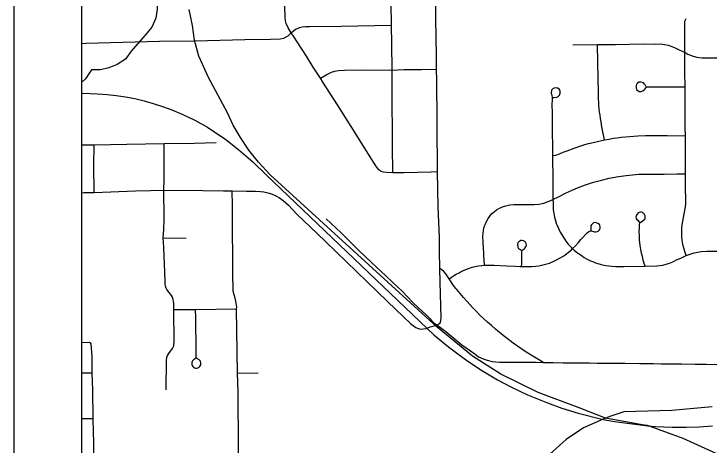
# Model space of a CAD drawing. Extents: x 0 to 34, y -5 to 22.
# Drawn here: x 2 to 3.028, y 18.02 to 18.658 of the extents above; entities that cross this region are included whole.
import ezdxf

# ---------------------------------------------------------------- set-up
doc = ezdxf.new("R2010")
doc.units = 0
for name, color, linetype in [('GM_X_City_Street', 7, 'Continuous'), ('GM_X_County_Road', 7, 'Continuous'), ('GM_X_Minor_River', 7, 'Continuous'), ('GM_X_Rail_Line', 7, 'Continuous'), ('GM_X_Township_Road', 7, 'Continuous'), ('GM_X_US_Route', 7, 'Continuous'), ('SH_Cut_Line', 7, 'Continuous'), ('SH_Data', 7, 'Continuous')]:
    doc.layers.add(name, color=color, linetype=linetype)

msp = doc.modelspace()

# ---------------------------------------------------------------- linework, layer by layer
at = {"layer": 'GM_X_City_Street'}
for p, q in [((2.2209, 18.3263), (2.2547, 18.3262)), ((2.1, 18.1266), (2.1157, 18.1269)), ((2.3308, 18.1263), (2.361, 18.1266))]:
    msp.add_line(p, q, dxfattribs=at)
for points in [[(2.41, 18.63), (2.4054, 18.6375), (2.4027, 18.6437), (2.4017, 18.6477), (2.401, 18.6533), (2.4007, 18.6689), (2.4005, 18.6874), (2.4004, 18.7036), (2.3996, 18.7706), (2.3992, 18.811), (2.3991, 18.8372), (2.3982, 18.945), (2.3973, 19.0643), (2.3968, 19.0844)], [(2.5603, 18.4232), (2.56, 18.4623), (2.5594, 18.5468), (2.5592, 18.5748), (2.5588, 18.6136), (2.5585, 18.6414), (2.5576, 18.7067), (2.5571, 18.7741), (2.5568, 18.8318), (2.5567, 18.84), (2.5565, 18.869), (2.5537, 19.0807), (2.5537, 19.0875)], [(2.9943, 18.3003), (2.9928, 18.3046), (2.99, 18.3148), (2.9889, 18.3195), (2.9879, 18.3274), (2.9876, 18.3351), (2.9878, 18.3406), (2.9885, 18.346), (2.9895, 18.3512), (2.9915, 18.362), (2.9933, 18.3723), (2.9936, 18.377), (2.9934, 18.4061), (2.9934, 18.4212), (2.9931, 18.4545), (2.9931, 18.4777), (2.9929, 18.4899), (2.9925, 18.5359), (2.9927, 18.55), (2.9923, 18.5717), (2.992, 18.6012), (2.9923, 18.6473), (2.9931, 18.6493), (2.9942, 18.6512)], [(2.41, 18.63), (2.4133, 18.633), (2.4166, 18.6351), (2.4192, 18.6363), (2.4225, 18.6376), (2.4264, 18.6387), (2.4313, 18.639), (2.4377, 18.6393), (2.4841, 18.6398), (2.5585, 18.6414)], [(2.1, 18.6143), (2.1071, 18.6144), (2.2151, 18.6174), (2.2683, 18.6182), (2.3414, 18.6198), (2.3793, 18.6204), (2.394, 18.6212), (2.3992, 18.6222), (2.4028, 18.6237), (2.4057, 18.6255), (2.41, 18.63)], [(2.5425, 18.4253), (2.5396, 18.4274), (2.5353, 18.4329), (2.5259, 18.448), (2.5048, 18.4819), (2.4787, 18.5233), (2.457, 18.5568), (2.4533, 18.5626), (2.4427, 18.5789), (2.4328, 18.5955), (2.4136, 18.6251), (2.41, 18.63)], [(2.8267, 18.6122), (2.8633, 18.6127), (2.8899, 18.6128), (2.9309, 18.6134), (2.9489, 18.6133), (2.9563, 18.6135), (2.9622, 18.6126), (2.9676, 18.6115), (2.9731, 18.6098), (2.9778, 18.6078), (2.9831, 18.6054), (2.9893, 18.6024), (2.992, 18.6012), (2.9966, 18.5984), (3.0045, 18.5955), (3.0101, 18.5939), (3.0176, 18.5927), (3.025, 18.5927), (3.059, 18.5929), (3.0727, 18.593), (3.0997, 18.5932), (3.1738, 18.5937)], [(2.8734, 18.4714), (2.8697, 18.4906), (2.8683, 18.4984), (2.8675, 18.5032), (2.8668, 18.5079), (2.8662, 18.5127), (2.8657, 18.5175), (2.8653, 18.5223), (2.8649, 18.5271), (2.8647, 18.5319), (2.8645, 18.5367), (2.8644, 18.5415), (2.8637, 18.5857), (2.8633, 18.6127)], [(2.4533, 18.5626), (2.463, 18.5684), (2.4695, 18.5718), (2.4746, 18.5733), (2.4802, 18.5741), (2.4889, 18.5744), (2.5209, 18.5749), (2.5592, 18.5748), (2.5769, 18.5755), (2.603, 18.5758), (2.6252, 18.5761)], [(2.7965, 18.5341), (2.7991, 18.5343), (2.803, 18.5349), (2.805, 18.5356), (2.806, 18.5366), (2.807, 18.5376), (2.8076, 18.5389), (2.8081, 18.5406), (2.808, 18.5435), (2.8072, 18.5452), (2.8065, 18.5463), (2.8045, 18.5479), (2.8032, 18.5482), (2.8013, 18.5484), (2.799, 18.5481), (2.7973, 18.5473), (2.7961, 18.5462), (2.7953, 18.545), (2.7949, 18.5433), (2.7946, 18.5419), (2.7947, 18.5404), (2.7949, 18.5389), (2.7954, 18.5372), (2.796, 18.5341), (2.7958, 18.5309), (2.7957, 18.5237), (2.7958, 18.5112), (2.7961, 18.4848), (2.7964, 18.46), (2.7964, 18.4485), (2.7965, 18.4377), (2.7968, 18.4215), (2.7969, 18.4013), (2.7972, 18.3832), (2.7973, 18.3787), (2.7974, 18.3715), (2.7977, 18.3678), (2.798, 18.3655), (2.7984, 18.3627), (2.7989, 18.3597), (2.7997, 18.3571), (2.8004, 18.3539), (2.8021, 18.3484), (2.8034, 18.3445), (2.8047, 18.3418), (2.8062, 18.3383), (2.808, 18.3349), (2.8096, 18.3318), (2.8111, 18.3294), (2.8126, 18.3272), (2.8146, 18.3242), (2.8162, 18.3218), (2.8196, 18.3174), (2.8229, 18.3141), (2.8247, 18.3121), (2.8263, 18.3106), (2.8286, 18.3084), (2.8313, 18.306), (2.834, 18.3039), (2.8358, 18.3027), (2.8407, 18.2992), (2.8433, 18.2976), (2.8467, 18.2956), (2.8527, 18.2927), (2.8573, 18.2908), (2.8601, 18.2895), (2.8638, 18.2884), (2.8686, 18.2872), (2.8731, 18.2861), (2.8755, 18.2857), (2.8799, 18.2851), (2.8843, 18.2845), (2.8903, 18.2842), (2.9019, 18.2843), (2.9335, 18.2844), (2.9507, 18.2849), (2.9595, 18.2863), (2.9695, 18.2893), (2.9744, 18.2912), (2.98, 18.2938), (2.9863, 18.2966), (2.9943, 18.3003), (3.0016, 18.3031), (3.006, 18.3042), (3.0113, 18.3055), (3.0164, 18.3063), (3.0246, 18.3066), (3.0635, 18.3068)], [(2.9351, 18.5499), (2.9335, 18.5527), (2.9322, 18.5546), (2.931, 18.5557), (2.9292, 18.5566), (2.9271, 18.5571), (2.9244, 18.5567), (2.9221, 18.5553), (2.921, 18.5538), (2.9203, 18.5519), (2.9201, 18.5499), (2.9204, 18.5479), (2.921, 18.5461), (2.9225, 18.5446), (2.9248, 18.5432), (2.9278, 18.5429), (2.9303, 18.5441), (2.9323, 18.5456), (2.9337, 18.5471), (2.9345, 18.5486), (2.9349, 18.5493), (2.9353, 18.5496), (2.9355, 18.5497), (2.936, 18.5498), (2.9453, 18.5499), (2.9927, 18.55)], [(2.7964, 18.4485), (2.8014, 18.4489), (2.8069, 18.4507), (2.8124, 18.4531), (2.818, 18.4553), (2.8287, 18.4592), (2.8386, 18.4626), (2.8443, 18.4644), (2.85, 18.466), (2.8546, 18.4672), (2.8651, 18.4694), (2.8734, 18.4714), (2.8805, 18.4727), (2.8864, 18.4738), (2.8922, 18.4747), (2.8981, 18.4755), (2.9105, 18.4766), (2.9228, 18.4775), (2.9341, 18.4779), (2.9424, 18.478), (2.9661, 18.4778), (2.9931, 18.4777)], [(2.1, 18.4639), (2.1185, 18.4642), (2.167, 18.465), (2.2224, 18.4659)], [(2.225, 18.1014), (2.2258, 18.1457), (2.2264, 18.1493), (2.2273, 18.1526), (2.2292, 18.1554), (2.2344, 18.1626), (2.2356, 18.1648), (2.2363, 18.1666), (2.2366, 18.1686), (2.2369, 18.172), (2.2367, 18.2203), (2.2363, 18.2297), (2.2361, 18.2325), (2.2354, 18.2353), (2.2339, 18.2395), (2.2319, 18.2427), (2.2297, 18.2458), (2.2264, 18.25), (2.2251, 18.2522), (2.2242, 18.2548), (2.2237, 18.2578), (2.2236, 18.2622), (2.223, 18.2758), (2.2223, 18.2996), (2.2216, 18.3128), (2.2209, 18.3263), (2.2215, 18.3387), (2.2222, 18.3535), (2.2224, 18.3645), (2.2219, 18.3884), (2.2218, 18.3973), (2.222, 18.4133), (2.2224, 18.452), (2.2224, 18.4659)], [(2.2224, 18.4659), (2.2667, 18.4667), (2.2989, 18.4675)], [(2.1185, 18.3936), (2.1184, 18.4336), (2.1185, 18.4642)], [(2.5425, 18.4253), (2.5464, 18.4242), (2.5509, 18.4235), (2.5603, 18.4232), (2.5765, 18.4233), (2.617, 18.4244), (2.6266, 18.4245)], [(2.6962, 18.286), (2.6952, 18.3002), (2.6948, 18.3055), (2.6947, 18.3102), (2.6941, 18.3205), (2.6937, 18.3287), (2.6938, 18.3333), (2.6945, 18.3376), (2.6952, 18.3415), (2.6965, 18.3454), (2.6977, 18.3483), (2.6994, 18.3518), (2.7013, 18.3551), (2.7038, 18.3584), (2.7065, 18.3619), (2.7102, 18.3649), (2.7136, 18.3678), (2.7172, 18.37), (2.7225, 18.3724), (2.7274, 18.3741), (2.7332, 18.3753), (2.7392, 18.3759), (2.7694, 18.376), (2.7765, 18.3766), (2.7839, 18.378), (2.7902, 18.3803), (2.7941, 18.3818), (2.7972, 18.3832), (2.8064, 18.3879), (2.8169, 18.3931), (2.8254, 18.3969), (2.8333, 18.4004), (2.8452, 18.4049), (2.8573, 18.4088), (2.8689, 18.4119), (2.8803, 18.4147), (2.8939, 18.4172), (2.9055, 18.4188), (2.9191, 18.4201), (2.9244, 18.4205), (2.9403, 18.4208), (2.9617, 18.4209), (2.9802, 18.4212), (2.9934, 18.4212)], [(2.3347, 17.8165), (2.3346, 17.8388), (2.3331, 17.9405), (2.3323, 18.0161), (2.3315, 18.0983), (2.3308, 18.1263), (2.3292, 18.2213), (2.3295, 18.2242), (2.329, 18.2271), (2.3281, 18.233), (2.3272, 18.2371), (2.3257, 18.2421), (2.3243, 18.2474), (2.3241, 18.2507), (2.3242, 18.2555), (2.324, 18.2669), (2.3238, 18.2926), (2.3233, 18.343), (2.3231, 18.3745), (2.3228, 18.396)], [(2.9335, 18.2844), (2.9326, 18.2873), (2.9307, 18.2936), (2.9294, 18.2988), (2.9282, 18.3039), (2.9272, 18.3094), (2.9264, 18.3154), (2.9257, 18.3198), (2.9252, 18.3231), (2.925, 18.3302), (2.9247, 18.336), (2.9252, 18.3412), (2.9254, 18.3458), (2.9259, 18.3487), (2.9273, 18.3498), (2.9292, 18.3512), (2.9312, 18.3526), (2.933, 18.3543), (2.9334, 18.3557), (2.9336, 18.3576), (2.9335, 18.3593), (2.9327, 18.361), (2.9321, 18.362), (2.9315, 18.3627), (2.9307, 18.3632), (2.9294, 18.3639), (2.928, 18.3643), (2.9265, 18.3644), (2.9245, 18.3638), (2.9232, 18.3633), (2.9219, 18.3617), (2.9209, 18.3603), (2.9202, 18.3586), (2.92, 18.3576), (2.9203, 18.3557), (2.921, 18.3542), (2.9226, 18.3527), (2.9238, 18.3514), (2.9253, 18.3493)], [(2.4618, 18.3548), (2.484, 18.3337), (2.51, 18.308), (2.5283, 18.2905), (2.5366, 18.2824), (2.5496, 18.2707), (2.5598, 18.2609), (2.5745, 18.2469), (2.5894, 18.2315), (2.5985, 18.2228), (2.6097, 18.2124), (2.6153, 18.2071), (2.6177, 18.2042), (2.6202, 18.2016), (2.6253, 18.1972)], [(2.6437, 18.2657), (2.647, 18.2681), (2.6502, 18.2703), (2.6543, 18.2728), (2.6583, 18.275), (2.6617, 18.2767), (2.6647, 18.2781), (2.6684, 18.2797), (2.6723, 18.2814), (2.6776, 18.283), (2.6843, 18.2846), (2.6872, 18.2851), (2.6919, 18.2857), (2.6962, 18.286), (2.6995, 18.2863), (2.7042, 18.2862), (2.7101, 18.2861), (2.7287, 18.2853), (2.7417, 18.2847), (2.748, 18.2843), (2.7509, 18.2842), (2.7605, 18.284), (2.7659, 18.2842), (2.7718, 18.2847), (2.7765, 18.2853), (2.7842, 18.287), (2.792, 18.2892), (2.7994, 18.2923), (2.8026, 18.2939), (2.8089, 18.2972), (2.8131, 18.2999), (2.8173, 18.3028), (2.8202, 18.3051), (2.8241, 18.3084), (2.8263, 18.3106), (2.8304, 18.3149), (2.8349, 18.3198), (2.8385, 18.3243), (2.8413, 18.3272), (2.8458, 18.332), (2.8479, 18.3337), (2.8503, 18.3359), (2.8526, 18.337), (2.8539, 18.3369), (2.857, 18.3361), (2.8586, 18.3355), (2.8605, 18.3354), (2.863, 18.3359), (2.8643, 18.3366), (2.8658, 18.3382), (2.867, 18.3406), (2.8672, 18.3428), (2.8667, 18.3446), (2.8659, 18.3463), (2.8646, 18.3475), (2.8628, 18.3484), (2.8603, 18.349), (2.8574, 18.3486), (2.8561, 18.3477), (2.8543, 18.3458), (2.8534, 18.3443), (2.8532, 18.342), (2.8534, 18.3404), (2.8532, 18.3374)], [(2.7509, 18.2842), (2.751, 18.2885), (2.7514, 18.3059), (2.7516, 18.3077), (2.752, 18.3081), (2.7526, 18.3086), (2.7544, 18.31), (2.7563, 18.3117), (2.7573, 18.3132), (2.7579, 18.3152), (2.7574, 18.3181), (2.7566, 18.3199), (2.7557, 18.3211), (2.7546, 18.3218), (2.7536, 18.3222), (2.7516, 18.3227), (2.7498, 18.3226), (2.7481, 18.3217), (2.7466, 18.3208), (2.7454, 18.3192), (2.7447, 18.3172), (2.7452, 18.3129), (2.7464, 18.3109), (2.7481, 18.3096), (2.7514, 18.3076)], [(2.2367, 18.2203), (2.2465, 18.2204), (2.2585, 18.2205), (2.2687, 18.2206), (2.3292, 18.2213)], [(2.2697, 18.1485), (2.2671, 18.1472), (2.2662, 18.1466), (2.265, 18.1457), (2.2642, 18.1446), (2.2636, 18.1434), (2.2631, 18.1421), (2.2629, 18.1406), (2.2631, 18.139), (2.2635, 18.1376), (2.2644, 18.1363), (2.2658, 18.1352), (2.2673, 18.1344), (2.2689, 18.1339), (2.2704, 18.1338), (2.272, 18.1341), (2.2734, 18.1348), (2.2745, 18.1357), (2.2754, 18.137), (2.2763, 18.1387), (2.2765, 18.1405), (2.2758, 18.1439), (2.2745, 18.1455), (2.2733, 18.1465), (2.2722, 18.1471), (2.2711, 18.1478), (2.2702, 18.1484), (2.2699, 18.1486), (2.2698, 18.149), (2.2697, 18.1496), (2.2695, 18.1589), (2.2689, 18.209), (2.2687, 18.2206)], [(2.1, 18.1717), (2.1119, 18.172), (2.1135, 18.171)], [(2.1, 17.9424), (2.1016, 17.9438), (2.1054, 17.9481), (2.1091, 17.9525), (2.1122, 17.9578), (2.1144, 17.9627), (2.1163, 17.9678), (2.1175, 17.9724), (2.1181, 17.9775), (2.1187, 17.9819), (2.1189, 17.9868), (2.1188, 17.9928), (2.1184, 18.005), (2.1183, 18.0235), (2.1179, 18.0395), (2.117, 18.0593), (2.1165, 18.1012), (2.1157, 18.1269), (2.1155, 18.1511), (2.1142, 18.1696), (2.1135, 18.171)], [(2.1, 18.0591), (2.1146, 18.0593), (2.117, 18.0593)]]:
    msp.add_lwpolyline(points, dxfattribs=at)
at = {"layer": 'GM_X_County_Road'}
for points in [[(2.1, 18.3933), (2.1036, 18.3934), (2.1185, 18.3936), (2.18, 18.3961), (2.2022, 18.3968), (2.2218, 18.3973), (2.2792, 18.3964), (2.3099, 18.3961), (2.3228, 18.396), (2.3441, 18.3956), (2.3573, 18.3954), (2.3645, 18.3951), (2.3697, 18.3946), (2.3756, 18.3932), (2.3812, 18.3916), (2.3872, 18.3889), (2.3929, 18.3855), (2.3982, 18.3816), (2.4059, 18.3747), (2.4185, 18.3617), (2.4486, 18.3329), (2.4614, 18.3207), (2.492, 18.2912), (2.5223, 18.2616), (2.5526, 18.2321), (2.5763, 18.2097), (2.5866, 18.1998), (2.5946, 18.1937), (2.5968, 18.1927), (2.6013, 18.1914), (2.6098, 18.1924), (2.6158, 18.1947), (2.6253, 18.1972)], [(2.6253, 18.1972), (2.6286, 18.1991), (2.6304, 18.201), (2.6315, 18.2037), (2.6319, 18.2089), (2.6305, 18.2608), (2.63, 18.281)]]:
    msp.add_lwpolyline(points, dxfattribs=at)
at = {"layer": 'GM_X_Minor_River'}
msp.add_lwpolyline([(2.2441, 18.7919), (2.2316, 18.7849), (2.2211, 18.773), (2.2171, 18.7597), (2.2131, 18.7459), (2.2101, 18.736), (2.2092, 18.7223), (2.2081, 18.7128), (2.2094, 18.7002), (2.2099, 18.6903), (2.2123, 18.6778), (2.2117, 18.6649), (2.2099, 18.6515), (2.204, 18.6381), (2.1939, 18.6266), (2.1834, 18.6143), (2.1732, 18.6028), (2.165, 18.5909), (2.1525, 18.5831), (2.1404, 18.578), (2.1283, 18.5752), (2.1146, 18.5751), (2.106, 18.5617), (2.1, 18.5565)], dxfattribs=at)
at = {"layer": 'GM_X_Rail_Line'}
for p, q in [((2.8749, 18.0598), (2.8714, 18.0583)), ((2.9321, 18.0496), (2.8749, 18.0598))]:
    msp.add_line(p, q, dxfattribs=at)
for points in [[(2.8749, 18.0598), (2.8358, 18.0749), (2.7751, 18.0975), (2.7202, 18.1249), (2.6781, 18.1514), (2.6262, 18.1945), (2.3789, 18.4198), (2.3619, 18.4387), (2.3475, 18.4564), (2.335, 18.4752), (2.3243, 18.4934), (2.316, 18.5117), (2.2876, 18.5637), (2.2734, 18.5954), (2.2672, 18.6191), (2.2641, 18.6409), (2.2591, 18.6644)], [(2.1, 18.5403), (2.1025, 18.5404), (2.1229, 18.5398), (2.1379, 18.5388), (2.1512, 18.5371), (2.165, 18.535), (2.1788, 18.5325), (2.1925, 18.5294), (2.2061, 18.5253), (2.2199, 18.5211), (2.2335, 18.516), (2.2499, 18.5089), (2.2676, 18.5006), (2.2863, 18.4905), (2.3133, 18.4722), (2.3328, 18.4566), (2.3533, 18.4389), (2.3733, 18.4199), (2.6112, 18.1924), (2.6212, 18.1828), (2.6428, 18.1652), (2.6564, 18.1548), (2.6711, 18.1441), (2.6931, 18.1297), (2.7153, 18.1166), (2.7349, 18.1062), (2.7596, 18.0943), (2.7889, 18.0822), (2.8104, 18.0747), (2.8344, 18.0669), (2.8717, 18.0577), (2.8881, 18.0547), (2.9374, 18.0484), (2.9487, 18.0475), (2.9736, 18.0464), (2.994, 18.0463), (3.0135, 18.0471), (3.0332, 18.0485)], [(3.0327, 18.0763), (2.9729, 18.0713), (2.902, 18.069), (2.8826, 18.0625), (2.8749, 18.0598)], [(2.8714, 18.0583), (2.8424, 18.0452), (2.8166, 18.0283), (2.7928, 18.0065), (2.7819, 17.9877), (2.773, 17.9579), (2.767, 17.7655), (2.775, 17.3817), (2.7789, 17.3291), (2.7869, 17.219), (2.7736, 17.1364), (2.7755, 17.0929)], [(2.9372, 18.0489), (2.9326, 18.0495), (2.9321, 18.0496)], [(4.0009, 17.2424), (3.9071, 17.3398), (3.6464, 17.5481), (3.5412, 17.6511), (3.4669, 17.7587), (3.3766, 17.8423), (3.2794, 17.8961), (3.0993, 17.9799), (2.9896, 18.0297), (2.9372, 18.0489)]]:
    msp.add_lwpolyline(points, dxfattribs=at)
at = {"layer": 'GM_X_Township_Road'}
for points in [[(2.6536, 18.2517), (2.6502, 18.2561), (2.6437, 18.2657), (2.6388, 18.2731), (2.6357, 18.2769), (2.6329, 18.2791), (2.63, 18.281), (2.6294, 18.3066), (2.6293, 18.3271), (2.6275, 18.3725), (2.627, 18.3984), (2.6266, 18.4245), (2.6253, 18.5636), (2.6252, 18.5718), (2.6252, 18.5761), (2.6248, 18.5953), (2.6241, 18.651), (2.6239, 18.6961)], [(2.7829, 18.1422), (2.7775, 18.1453), (2.7722, 18.1484), (2.7624, 18.1544), (2.7559, 18.1586), (2.7446, 18.1663), (2.7383, 18.1708), (2.7295, 18.1774), (2.7234, 18.1822), (2.7121, 18.1915), (2.7063, 18.1966), (2.7005, 18.2017), (2.6893, 18.2123), (2.6838, 18.2178), (2.6784, 18.2234), (2.6701, 18.2323), (2.665, 18.2381), (2.66, 18.244), (2.655, 18.25), (2.6536, 18.2517)], [(2.6253, 18.1972), (2.6311, 18.1939), (2.6387, 18.1881), (2.6445, 18.183), (2.6505, 18.178), (2.6565, 18.1731), (2.6626, 18.1684), (2.6688, 18.1637), (2.6751, 18.1592), (2.6815, 18.1547), (2.6873, 18.1506), (2.694, 18.1474), (2.6998, 18.1455), (2.7072, 18.1438), (2.7182, 18.1427), (2.7723, 18.1424)], [(2.7723, 18.1424), (2.7829, 18.1422), (2.7977, 18.1419), (2.8125, 18.1418), (2.8329, 18.1416), (2.8514, 18.1414), (2.8628, 18.1413), (2.8809, 18.1411), (2.8925, 18.141), (2.9041, 18.1409), (2.9258, 18.1406), (2.9459, 18.1404), (2.9571, 18.1403), (2.9669, 18.1402), (2.9811, 18.14), (2.9873, 18.1399), (3.0075, 18.1397), (3.0236, 18.1395), (3.0396, 18.1393)]]:
    msp.add_lwpolyline(points, dxfattribs=at)
at = {"layer": 'GM_X_US_Route'}
msp.add_lwpolyline([(4.0056, 17.7327), (4.0095, 18.3868), (4.0098, 19.1097), (4.005, 19.9814), (4.0049, 20.0266), (4.0047, 20.1034), (4.0052, 20.1906), (4.0053, 20.2144), (4.0055, 20.2299), (4.0039, 20.4099), (4.0031, 20.5369), (4.0016, 20.728), (4.0011, 20.7857), (4.0002, 20.8844), (4.0002, 20.9), (2.1, 20.9), (2.1, 16.5221)], dxfattribs=at)
at = {"layer": 'SH_Cut_Line'}
msp.add_lwpolyline([(4.0056, 17.7327), (4.0095, 18.3868), (4.0098, 19.1097), (4.005, 19.9814), (4.0049, 20.0266), (4.0047, 20.1034), (4.0052, 20.1906), (4.0053, 20.2144), (4.0055, 20.2299), (4.0039, 20.4099), (4.0031, 20.5369), (4.0016, 20.728), (4.0011, 20.7857), (4.0002, 20.8844), (4.0002, 20.9), (2.1, 20.9), (2.1, 16.5221)], dxfattribs=at)
at = {"layer": 'SH_Data'}
for p, q in [((2, 21), (2, 14)), ((2.1, 20.9), (2.1, 14.1))]:
    msp.add_line(p, q, dxfattribs=at)

doc.saveas('drawing.dxf')
